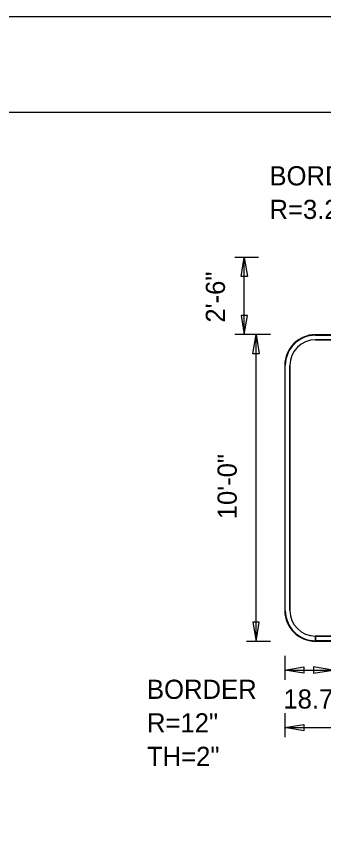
# Model space of a CAD drawing. Extents: x 1806251 to 1809821, y 414895 to 422886.
# Drawn here: x 1809675.736 to 1809676.936, y 415321 to 415324.226 of the extents above; entities that cross this region are included whole.
import ezdxf

# ---------------------------------------------------------------- set-up
doc = ezdxf.new("R2010")
doc.units = 0
for name, color, linetype in [('GSBWFILL', 7, 'Continuous'), ('GSCOLORFILL', 7, 'Continuous'), ('GSDIMS', 7, 'Continuous'), ('GSOUTLINE', 7, 'Continuous'), ('GSSHT', 7, 'Continuous')]:
    doc.layers.add(name, color=color, linetype=linetype)

msp = doc.modelspace()

# ---------------------------------------------------------------- linework, layer by layer
at = {"layer": 'GSBWFILL'}
for p, q in [((1809678.2851, 415322.9806), (1809676.9051, 415322.9806)), ((1809676.9051, 415322.9606), (1809678.2851, 415322.9606)), ((1809676.7851, 415322.8606), (1809676.7851, 415321.9006)), ((1809676.8051, 415321.9006), (1809676.8051, 415322.8606)), ((1809676.9051, 415321.7806), (1809676.9051, 415321.8006)), ((1809678.2851, 415321.8006), (1809676.9053, 415321.8006)), ((1809676.9053, 415321.8006), (1809676.9053, 415321.7806)), ((1809676.9053, 415321.7806), (1809678.2851, 415321.7806))]:
    msp.add_line(p, q, dxfattribs=at)
for centre, radius, start, end in [((1809676.9051, 415322.8606), 0.12, 90, 180), ((1809676.9051, 415322.8606), 0.1, 90, 180), ((1809676.9051, 415321.9006), 0.12, 180, 270), ((1809676.9051, 415321.9006), 0.1, 180, 270)]:
    msp.add_arc(centre, radius, start, end, dxfattribs=at)
at = {"layer": 'GSCOLORFILL'}
for p, q in [((1809678.2851, 415322.9806), (1809676.9051, 415322.9806)), ((1809678.2851, 415322.9806), (1809676.9051, 415322.9806)), ((1809678.2851, 415322.9806), (1809676.9051, 415322.9806)), ((1809676.9051, 415322.9786), (1809678.2851, 415322.9786)), ((1809676.9051, 415322.9606), (1809678.2851, 415322.9606)), ((1809676.7851, 415322.8606), (1809676.7851, 415321.9006)), ((1809676.7851, 415322.8606), (1809676.7851, 415321.9006)), ((1809676.7851, 415322.8606), (1809676.7851, 415321.9006)), ((1809676.7871, 415321.9006), (1809676.7871, 415322.8606)), ((1809676.8051, 415321.9006), (1809676.8051, 415322.8606)), ((1809676.9051, 415321.7806), (1809676.9051, 415321.8006)), ((1809678.2851, 415321.8006), (1809676.9053, 415321.8006)), ((1809676.9053, 415321.8006), (1809676.9053, 415321.7806)), ((1809676.9051, 415321.7806), (1809676.9051, 415321.7826)), ((1809678.2851, 415321.7826), (1809676.9051, 415321.7826)), ((1809676.9051, 415321.7826), (1809676.9051, 415321.7806)), ((1809676.9051, 415321.7806), (1809678.2851, 415321.7806)), ((1809676.9051, 415321.7806), (1809678.2851, 415321.7806)), ((1809676.9053, 415321.7806), (1809678.2851, 415321.7806))]:
    msp.add_line(p, q, dxfattribs=at)
for centre, radius, start, end in [((1809676.9051, 415322.8606), 0.12, 90, 180), ((1809676.9051, 415322.8606), 0.12, 90, 180), ((1809676.9051, 415322.8606), 0.12, 90, 180), ((1809676.9051, 415322.8606), 0.118, 90, 180), ((1809676.9051, 415322.8606), 0.1, 90, 180), ((1809676.9051, 415321.9006), 0.12, 180, 270), ((1809676.9051, 415321.9006), 0.12, 180, 270), ((1809676.9051, 415321.9006), 0.12, 180, 270), ((1809676.9051, 415321.9006), 0.118, 180, 270), ((1809676.9051, 415321.9006), 0.1, 180, 270)]:
    msp.add_arc(centre, radius, start, end, dxfattribs=at)
at = {"layer": 'GSDIMS'}
for p, q in [((1809676.6827, 415323.283), (1809676.589, 415323.283)), ((1809676.6265, 415322.981), (1809676.6265, 415323.283)), ((1809676.6827, 415322.981), (1809676.589, 415322.981)), ((1809676.7287, 415322.981), (1809676.635, 415322.981)), ((1809676.6725, 415321.78), (1809676.6725, 415322.981)), ((1809676.7287, 415321.78), (1809676.635, 415321.78)), ((1809676.785, 415321.7237), (1809676.785, 415321.63)), ((1809676.785, 415321.6675), (1809676.9725, 415321.6675)), ((1809676.785, 415321.4987), (1809676.785, 415321.405)), ((1809676.785, 415321.4425), (1809678.406, 415321.4425))]:
    msp.add_line(p, q, dxfattribs=at)
for points in [[(1809676.6265, 415323.283), (1809676.639, 415323.208), (1809676.614, 415323.208)], [(1809676.6265, 415322.981), (1809676.639, 415323.056), (1809676.614, 415323.056)], [(1809676.6725, 415322.981), (1809676.685, 415322.906), (1809676.66, 415322.906)], [(1809676.6725, 415321.78), (1809676.685, 415321.855), (1809676.66, 415321.855)], [(1809676.785, 415321.6675), (1809676.86, 415321.68), (1809676.86, 415321.655)], [(1809676.9725, 415321.6675), (1809676.8975, 415321.68), (1809676.8975, 415321.655)], [(1809676.785, 415321.4425), (1809676.86, 415321.455), (1809676.86, 415321.43)]]:
    msp.add_lwpolyline(points, close=True, dxfattribs=at)
at = {"layer": 'GSOUTLINE'}
for p, q in [((1809678.2851, 415322.9806), (1809676.9051, 415322.9806)), ((1809678.2851, 415322.9606), (1809676.9051, 415322.9606)), ((1809676.7851, 415322.8606), (1809676.7851, 415321.9006)), ((1809676.8051, 415322.8606), (1809676.8051, 415321.9006)), ((1809676.9051, 415321.8006), (1809678.2851, 415321.8006)), ((1809676.9051, 415321.7806), (1809678.2851, 415321.7806))]:
    msp.add_line(p, q, dxfattribs=at)
for centre, radius, start, end in [((1809676.9051, 415322.8606), 0.12, 90, 180), ((1809676.9051, 415322.8606), 0.1, 90, 180), ((1809676.9051, 415321.9006), 0.12, 180, 270), ((1809676.9051, 415321.9006), 0.1, 180, 270)]:
    msp.add_arc(centre, radius, start, end, dxfattribs=at)
at = {"layer": 'GSSHT'}
msp.add_line((1809672.1349, 415324.2262), (1809684.8891, 415324.2262), dxfattribs=at)
msp.add_lwpolyline([(1809672.634, 415323.8512), (1809684.6381, 415323.8512), (1809684.6381, 415316.3475), (1809672.634, 415316.3475)], close=True, dxfattribs=at)

# ---------------------------------------------------------------- texts
at = {"layer": 'GSDIMS'}
for s, p in [('BORDER', (1809676.725, 415323.565)), ('R=3.25"', (1809676.725, 415323.4337)), ('BORDER', (1809676.246, 415321.555)), ('18.7"', (1809676.7795, 415321.517)), ('R=12"', (1809676.246, 415321.4237)), ('TH=2"', (1809676.246, 415321.2925))]:
    msp.add_text(s, height=0.075, dxfattribs=at).set_placement(p)
for s, p in [('2\'-6"', (1809676.551, 415323.028)), ('10\'-0"', (1809676.597, 415322.258))]:
    msp.add_text(s, height=0.075, rotation=90, dxfattribs=at).set_placement(p)

doc.saveas('drawing.dxf')
